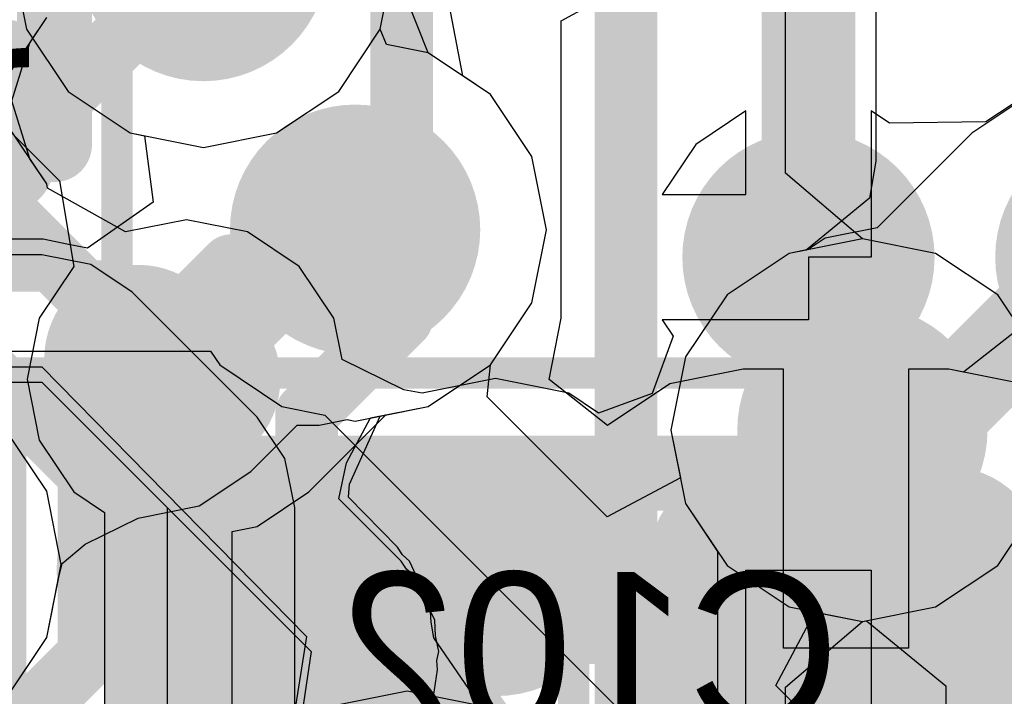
# Model space of a CAD drawing. Header units: millimetres. Extents: x -2 to 68, y -2 to 27.4.
# Tile 400 of 594: x 38.4 to 39.9, y 17.3 to 18.4. Entities that reach past the tile are written whole.
import ezdxf

# ---------------------------------------------------------------- set-up
doc = ezdxf.new("R2010")
doc.units = ezdxf.units.MM
for name, color, linetype in [('BottomLayer', 5, 'Continuous'), ('BottomPaste', 16, 'Continuous'), ('BottomSolder', 6, 'Continuous'), ('DrillGuide', 244, 'Continuous'), ('Mechanical10', 56, 'Continuous'), ('Mechanical17', 56, 'Continuous'), ('Mechanical6', 56, 'Continuous'), ('MidLayer1', 16, 'Continuous'), ('MidLayer2', 76, 'Continuous'), ('MidLayer3', 90, 'Continuous'), ('MidLayer4', 156, 'Continuous'), ('MidLayer5', 130, 'Continuous'), ('MidLayer6', 216, 'Continuous'), ('MidLayer7', 6, 'Continuous'), ('MidLayer8', 54, 'Continuous'), ('MultiLayer', 9, 'Continuous'), ('TopLayer', 1, 'Continuous'), ('TopPaste', 8, 'Continuous'), ('TopSolder', 216, 'Continuous'), ('ViaHoleLayer', 16, 'Continuous')]:
    doc.layers.add(name, color=color, linetype=linetype)

# ---------------------------------------------------------------- blocks, each defined once
blk = doc.blocks.new('BGA486C50P27X27_1400X1400X125_227')
at = {"layer": 'TopLayer', "const_width": 0.1}
for points in [[(1.95, -2.5, 1), (2.05, -2.5, 1)], [(1.95, -3, 1), (2.05, -3, 1)], [(1.95, -3.5, 1), (2.05, -3.5, 1)], [(2.45, -3.5, 1), (2.55, -3.5, 1)]]:
    blk.add_lwpolyline(points, format="xyb", close=True, dxfattribs=at)
at = {"layer": 'TopPaste', "const_width": 0.1}
for points in [[(1.95, -2.5, 1), (2.05, -2.5, 1)], [(1.95, -3, 1), (2.05, -3, 1)], [(1.95, -3.5, 1), (2.05, -3.5, 1)], [(2.45, -3.5, 1), (2.55, -3.5, 1)]]:
    blk.add_lwpolyline(points, format="xyb", close=True, dxfattribs=at)
at = {"layer": 'TopSolder', "const_width": 0.2016}
for points in [[(1.8992, -2.5, 1), (2.1008, -2.5, 1)], [(1.8992, -3, 1), (2.1008, -3, 1)], [(1.8992, -3.5, 1), (2.1008, -3.5, 1)], [(2.3992, -3.5, 1), (2.6008, -3.5, 1)], [(1.8992, -4, 1), (2.1008, -4, 1)], [(2.3992, -4, 1), (2.6008, -4, 1)]]:
    blk.add_lwpolyline(points, format="xyb", close=True, dxfattribs=at)
blk = doc.blocks.new('CAP_0402_B_352')
at = {"layer": 'BottomLayer', "const_width": 0.1508}
for points in [[(-0.6746, 0.1392, 1), (-0.5238, 0.1392, 1)], [(-0.3462, 0.1392, 1), (-0.1954, 0.1392, 1)], [(0.1954, 0.1392, 1), (0.3462, 0.1392, 1)], [(0.5238, 0.1392, 1), (0.6746, 0.1392, 1)], [(-0.6746, -0.1392, 1), (-0.5238, -0.1392, 1)], [(-0.3462, -0.1392, 1), (-0.1954, -0.1392, 1)], [(0.1954, -0.1392, 1), (0.3462, -0.1392, 1)], [(0.5238, -0.1392, 1), (0.6746, -0.1392, 1)]]:
    blk.add_lwpolyline(points, format="xyb", close=True, dxfattribs=at)
at = {"layer": 'BottomLayer'}
for points in [[(-0.2708, 0.29), (-0.5992, 0.29), (-0.2708, -0.29), (-0.5992, -0.29)], [(0.2708, -0.29), (0.5992, -0.29), (0.2708, 0.29), (0.5992, 0.29)], [(-0.12, 0.1392), (-0.75, 0.1392), (-0.12, -0.1392), (-0.75, -0.1392)], [(0.12, -0.1392), (0.75, -0.1392), (0.12, 0.1392), (0.75, 0.1392)]]:
    blk.add_solid(points, dxfattribs=at)
at = {"layer": 'BottomPaste', "const_width": 0.1508}
for points in [[(-0.6746, 0.1392, 1), (-0.5238, 0.1392, 1)], [(-0.3462, 0.1392, 1), (-0.1954, 0.1392, 1)], [(0.1954, 0.1392, 1), (0.3462, 0.1392, 1)], [(0.5238, 0.1392, 1), (0.6746, 0.1392, 1)], [(-0.6746, -0.1392, 1), (-0.5238, -0.1392, 1)], [(-0.3462, -0.1392, 1), (-0.1954, -0.1392, 1)], [(0.1954, -0.1392, 1), (0.3462, -0.1392, 1)], [(0.5238, -0.1392, 1), (0.6746, -0.1392, 1)]]:
    blk.add_lwpolyline(points, format="xyb", close=True, dxfattribs=at)
at = {"layer": 'BottomPaste'}
for points in [[(-0.2708, 0.29), (-0.5992, 0.29), (-0.2708, -0.29), (-0.5992, -0.29)], [(0.2708, -0.29), (0.5992, -0.29), (0.2708, 0.29), (0.5992, 0.29)], [(-0.12, 0.1392), (-0.75, 0.1392), (-0.12, -0.1392), (-0.75, -0.1392)], [(0.12, -0.1392), (0.75, -0.1392), (0.12, 0.1392), (0.75, 0.1392)]]:
    blk.add_solid(points, dxfattribs=at)
at = {"layer": 'BottomSolder', "const_width": 0.1508}
for points in [[(-0.6746, 0.1392, 1), (-0.5238, 0.1392, 1)], [(-0.3462, 0.1392, 1), (-0.1954, 0.1392, 1)], [(0.1954, 0.1392, 1), (0.3462, 0.1392, 1)], [(0.5238, 0.1392, 1), (0.6746, 0.1392, 1)], [(-0.6746, -0.1392, 1), (-0.5238, -0.1392, 1)], [(-0.3462, -0.1392, 1), (-0.1954, -0.1392, 1)], [(0.1954, -0.1392, 1), (0.3462, -0.1392, 1)], [(0.5238, -0.1392, 1), (0.6746, -0.1392, 1)]]:
    blk.add_lwpolyline(points, format="xyb", close=True, dxfattribs=at)
at = {"layer": 'BottomSolder'}
for points in [[(-0.2708, 0.29), (-0.5992, 0.29), (-0.2708, -0.29), (-0.5992, -0.29)], [(0.2708, -0.29), (0.5992, -0.29), (0.2708, 0.29), (0.5992, 0.29)], [(-0.12, 0.1392), (-0.75, 0.1392), (-0.12, -0.1392), (-0.75, -0.1392)], [(0.12, -0.1392), (0.75, -0.1392), (0.12, 0.1392), (0.75, 0.1392)]]:
    blk.add_solid(points, dxfattribs=at)
at = {"layer": 'Mechanical10', "const_width": 0.12}
for points in [[(-0.53, 0.28), (-0.53, -0.28)], [(0.53, 0.28), (0.53, -0.28)], [(0.53, -0.28), (-0.53, -0.28)]]:
    blk.add_lwpolyline(points, dxfattribs=at)
at = {"layer": 'Mechanical10', "const_width": 0.06}
for points in [[(-0.56, -0.28, 1), (-0.5, -0.28, 1)], [(-0.56, -0.28, 1), (-0.5, -0.28, 1)], [(0.5, -0.28, 1), (0.56, -0.28, 1)], [(0.5, -0.28, 1), (0.56, -0.28, 1)]]:
    blk.add_lwpolyline(points, format="xyb", close=True, dxfattribs=at)
at = {"layer": 'Mechanical6', "const_width": 0.05}
for points in [[(0.9, 0.44), (0.9, -0.44)], [(0, 0.22), (0, -0.22)], [(0.22, 0), (-0.22, 0)], [(0.9, -0.44), (-0.9, -0.44)]]:
    blk.add_lwpolyline(points, dxfattribs=at)
at = {"layer": 'Mechanical6'}
for points, const_width in [([(0.165, 0, 1), (-0.165, 0, 1)], 0.05), ([(-0.2325, 0, 1), (-0.2075, 0, 1)], 0.025), ([(-0.1775, 0, 1), (-0.1525, 0, 1)], 0.025), ([(0.1525, 0, 1), (0.1775, 0, 1)], 0.025), ([(0.2075, 0, 1), (0.2325, 0, 1)], 0.025), ([(-0.0125, -0.22, 1), (0.0125, -0.22, 1)], 0.025), ([(0.8875, -0.44, 1), (0.9125, -0.44, 1)], 0.025), ([(0.8875, -0.44, 1), (0.9125, -0.44, 1)], 0.025)]:
    blk.add_lwpolyline(points, format="xyb", close=True, dxfattribs=dict(at, const_width=const_width))
blk = doc.blocks.new('CAP_0201_B_378')
at = {"layer": 'BottomLayer', "const_width": 0.0806}
for points in [[(-0.3897, 0.0894, 1), (-0.3091, 0.0894, 1)], [(-0.2409, 0.0894, 1), (-0.1603, 0.0894, 1)], [(0.1603, 0.0894, 1), (0.2409, 0.0894, 1)], [(0.3091, 0.0894, 1), (0.3897, 0.0894, 1)], [(-0.3897, -0.0894, 1), (-0.3091, -0.0894, 1)], [(-0.2409, -0.0894, 1), (-0.1603, -0.0894, 1)], [(0.1603, -0.0894, 1), (0.2409, -0.0894, 1)], [(0.3091, -0.0894, 1), (0.3897, -0.0894, 1)]]:
    blk.add_lwpolyline(points, format="xyb", close=True, dxfattribs=at)
at = {"layer": 'BottomLayer'}
for points in [[(-0.2006, 0.17), (-0.3494, 0.17), (-0.2006, -0.17), (-0.3494, -0.17)], [(0.2006, -0.17), (0.3494, -0.17), (0.2006, 0.17), (0.3494, 0.17)], [(-0.12, 0.0894), (-0.43, 0.0894), (-0.12, -0.0894), (-0.43, -0.0894)], [(0.12, -0.0894), (0.43, -0.0894), (0.12, 0.0894), (0.43, 0.0894)]]:
    blk.add_solid(points, dxfattribs=at)
at = {"layer": 'BottomPaste', "const_width": 0.0806}
for points in [[(-0.3897, 0.0894, 1), (-0.3091, 0.0894, 1)], [(-0.2409, 0.0894, 1), (-0.1603, 0.0894, 1)], [(0.1603, 0.0894, 1), (0.2409, 0.0894, 1)], [(0.3091, 0.0894, 1), (0.3897, 0.0894, 1)], [(-0.3897, -0.0894, 1), (-0.3091, -0.0894, 1)], [(-0.2409, -0.0894, 1), (-0.1603, -0.0894, 1)], [(0.1603, -0.0894, 1), (0.2409, -0.0894, 1)], [(0.3091, -0.0894, 1), (0.3897, -0.0894, 1)]]:
    blk.add_lwpolyline(points, format="xyb", close=True, dxfattribs=at)
at = {"layer": 'BottomPaste'}
for points in [[(-0.2006, 0.17), (-0.3494, 0.17), (-0.2006, -0.17), (-0.3494, -0.17)], [(0.2006, -0.17), (0.3494, -0.17), (0.2006, 0.17), (0.3494, 0.17)], [(-0.12, 0.0894), (-0.43, 0.0894), (-0.12, -0.0894), (-0.43, -0.0894)], [(0.12, -0.0894), (0.43, -0.0894), (0.12, 0.0894), (0.43, 0.0894)]]:
    blk.add_solid(points, dxfattribs=at)
at = {"layer": 'BottomSolder', "const_width": 0.0806}
for points in [[(-0.3897, 0.0894, 1), (-0.3091, 0.0894, 1)], [(-0.2409, 0.0894, 1), (-0.1603, 0.0894, 1)], [(0.1603, 0.0894, 1), (0.2409, 0.0894, 1)], [(0.3091, 0.0894, 1), (0.3897, 0.0894, 1)], [(-0.3897, -0.0894, 1), (-0.3091, -0.0894, 1)], [(-0.2409, -0.0894, 1), (-0.1603, -0.0894, 1)], [(0.1603, -0.0894, 1), (0.2409, -0.0894, 1)], [(0.3091, -0.0894, 1), (0.3897, -0.0894, 1)]]:
    blk.add_lwpolyline(points, format="xyb", close=True, dxfattribs=at)
at = {"layer": 'BottomSolder'}
for points in [[(-0.2006, 0.17), (-0.3494, 0.17), (-0.2006, -0.17), (-0.3494, -0.17)], [(0.2006, -0.17), (0.3494, -0.17), (0.2006, 0.17), (0.3494, 0.17)], [(-0.12, 0.0894), (-0.43, 0.0894), (-0.12, -0.0894), (-0.43, -0.0894)], [(0.12, -0.0894), (0.43, -0.0894), (0.12, 0.0894), (0.43, 0.0894)]]:
    blk.add_solid(points, dxfattribs=at)
at = {"layer": 'Mechanical10', "const_width": 0.12}
for points in [[(0.32, 0.17), (-0.32, 0.17)], [(-0.32, -0.17), (-0.32, 0.17)], [(0.32, -0.17), (0.32, 0.17)], [(0.32, -0.17), (-0.32, -0.17)]]:
    blk.add_lwpolyline(points, dxfattribs=at)
at = {"layer": 'Mechanical10', "const_width": 0.06}
for points in [[(-0.35, 0.17, 1), (-0.29, 0.17, 1)], [(-0.35, 0.17, 1), (-0.29, 0.17, 1)], [(0.29, 0.17, 1), (0.35, 0.17, 1)], [(0.29, 0.17, 1), (0.35, 0.17, 1)], [(-0.35, -0.17, 1), (-0.29, -0.17, 1)], [(-0.35, -0.17, 1), (-0.29, -0.17, 1)], [(0.29, -0.17, 1), (0.35, -0.17, 1)], [(0.29, -0.17, 1), (0.35, -0.17, 1)]]:
    blk.add_lwpolyline(points, format="xyb", close=True, dxfattribs=at)
at = {"layer": 'Mechanical6', "const_width": 0.05}
for points in [[(0.53, 0.27), (-0.53, 0.27)], [(-0.53, -0.27), (-0.53, 0.27)], [(0.53, -0.27), (0.53, 0.27)], [(0, -0.135), (0, 0.135)], [(0.135, 0), (-0.135, 0)], [(0.53, -0.27), (-0.53, -0.27)]]:
    blk.add_lwpolyline(points, dxfattribs=at)
at = {"layer": 'Mechanical6'}
for points, const_width in [([(-0.5425, 0.27, 1), (-0.5175, 0.27, 1)], 0.025), ([(-0.5425, 0.27, 1), (-0.5175, 0.27, 1)], 0.025), ([(0.5175, 0.27, 1), (0.5425, 0.27, 1)], 0.025), ([(0.5175, 0.27, 1), (0.5425, 0.27, 1)], 0.025), ([(-0.0125, 0.135, 1), (0.0125, 0.135, 1)], 0.025), ([(0.1013, 0, 1), (-0.1013, 0, 1)], 0.05), ([(-0.1475, 0, 1), (-0.1225, 0, 1)], 0.025), ([(-0.1138, 0, 1), (-0.0888, 0, 1)], 0.025), ([(0.0888, 0, 1), (0.1138, 0, 1)], 0.025), ([(0.1225, 0, 1), (0.1475, 0, 1)], 0.025), ([(-0.0125, -0.135, 1), (0.0125, -0.135, 1)], 0.025), ([(-0.5425, -0.27, 1), (-0.5175, -0.27, 1)], 0.025), ([(-0.5425, -0.27, 1), (-0.5175, -0.27, 1)], 0.025), ([(0.5175, -0.27, 1), (0.5425, -0.27, 1)], 0.025), ([(0.5175, -0.27, 1), (0.5425, -0.27, 1)], 0.025)]:
    blk.add_lwpolyline(points, format="xyb", close=True, dxfattribs=dict(at, const_width=const_width))

msp = doc.modelspace()

# ---------------------------------------------------------------- linework, layer by layer
at = {"layer": 'BottomLayer'}
for p, q in [((39.2299, 18.378), (39.3518, 18.4446)), ((39.2299, 18.378), (39.3518, 18.4446)), ((39.2299, 17.9023), (39.2299, 18.378)), ((39.2299, 17.9023), (39.2299, 18.378)), ((40, 17.9163), (39.873, 17.8162)), ((39.2105, 17.8047), (39.2299, 17.9023)), ((39.2105, 17.8047), (39.2299, 17.9023)), ((39.5208, 17.8209), (39.4034, 17.7975)), ((39.5208, 17.8209), (39.4034, 17.7975)), ((39.585, 17.8209), (39.5208, 17.8209)), ((39.585, 17.8209), (39.5208, 17.8209)), ((39.585, 17.375), (39.585, 17.8209)), ((39.585, 17.375), (39.585, 17.8209)), ((39.8492, 17.8209), (39.785, 17.8209)), ((39.785, 17.8209), (39.785, 17.375)), ((39.8492, 17.8209), (39.785, 17.8209)), ((39.785, 17.8209), (39.785, 17.375)), ((39.9666, 17.7975), (39.8492, 17.8209)), ((39.873, 17.8162), (39.8492, 17.8209)), ((39.3039, 17.7311), (39.2105, 17.8047)), ((39.3039, 17.7311), (39.2105, 17.8047)), ((39.4034, 17.7975), (39.3039, 17.7311)), ((39.4034, 17.7975), (39.3039, 17.7311)), ((39.785, 17.375), (39.585, 17.375)), ((39.785, 17.375), (39.585, 17.375))]:
    msp.add_line(p, q, dxfattribs=at)
for points, const_width in [([(38.975, 17.9023), (38.975, 18.75)], 0.1), ([(38.823, 17.7503), (38.975, 17.9023)], 0.1), ([(38.5537, 17.6658), (38.5537, 17.8378)], 0.1), ([(38.823, 17.383), (38.823, 17.7503)], 0.1), ([(38.5537, 17.6658), (38.815, 17.4045)], 0.1), ([(38.815, 17.375), (38.815, 17.4045)], 0.1), ([(39.6349, 17.3249), (39.685, 17.375)], 0.15), ([(38.815, 17.375), (38.823, 17.383)], 0.1), ([(38.815, 17.375), (38.8285, 17.3615)], 0.1), ([(38.8285, 16.9936), (38.8285, 17.3615)], 0.1), ([(39.6349, 16.9479), (39.6349, 17.3249)], 0.15)]:
    msp.add_lwpolyline(points, dxfattribs=dict(at, const_width=const_width))
for points, const_width in [([(38.1837, 18.223, 1), (38.3337, 18.223, 1)], 0.15), ([(38.4787, 17.8378, 1), (38.6287, 17.8378, 1)], 0.15), ([(38.95, 17.9023, 1), (39, 17.9023, 1)], 0.05), ([(38.95, 17.9023, 1), (39, 17.9023, 1)], 0.05), ([(38.5287, 17.8378, 1), (38.5787, 17.8378, 1)], 0.05), ([(38.798, 17.7503, 1), (38.848, 17.7503, 1)], 0.05), ([(38.798, 17.7503, 1), (38.848, 17.7503, 1)], 0.05), ([(38.5287, 17.6658, 1), (38.5787, 17.6658, 1)], 0.05), ([(38.5287, 17.6658, 1), (38.5787, 17.6658, 1)], 0.05), ([(38.79, 17.4045, 1), (38.84, 17.4045, 1)], 0.05), ([(38.79, 17.4045, 1), (38.84, 17.4045, 1)], 0.05), ([(39.6475, 17.375, 1), (39.7225, 17.375, 1)], 0.075), ([(38.79, 17.375, 1), (38.84, 17.375, 1)], 0.05), ([(38.79, 17.375, 1), (38.84, 17.375, 1)], 0.05), ([(38.79, 17.375, 1), (38.84, 17.375, 1)], 0.05), ([(38.798, 17.383, 1), (38.848, 17.383, 1)], 0.05), ([(38.798, 17.383, 1), (38.848, 17.383, 1)], 0.05), ([(38.8035, 17.3615, 1), (38.8535, 17.3615, 1)], 0.05), ([(38.8035, 17.3615, 1), (38.8535, 17.3615, 1)], 0.05), ([(39.5974, 17.3249, 1), (39.6724, 17.3249, 1)], 0.075), ([(39.5974, 17.3249, 1), (39.6724, 17.3249, 1)], 0.075)]:
    msp.add_lwpolyline(points, format="xyb", close=True, dxfattribs=dict(at, const_width=const_width))
at = {"layer": 'DrillGuide'}
for points, const_width in [([(38.8505, 18.044, 1), (38.9505, 18.044, 1)], 0.1), ([(38.5287, 17.8378, 1), (38.5787, 17.8378, 1)], 0.05), ([(38.6061, 17.8051, 1), (38.6561, 17.8051, 1)], 0.05), ([(39.6612, 17.7235, 1), (39.7612, 17.7235, 1)], 0.1)]:
    msp.add_lwpolyline(points, format="xyb", close=True, dxfattribs=dict(at, const_width=const_width))
at = {"layer": 'MidLayer1'}
for p, q in [((39.0724, 18.2899), (39.0439, 18.441)), ((39.1168, 18.2603), (39.0724, 18.2899)), ((39.1831, 18.1611), (39.1168, 18.2603)), ((39.9771, 18.259), (39.8861, 18.1983)), ((38.3, 18.25), (38.428, 18.122)), ((39.8861, 18.1983), (39.7347, 18.0469)), ((39.2064, 18.044), (39.1831, 18.1611)), ((38.428, 18.122), (38.4508, 17.9854)), ((39.1831, 17.927), (39.2064, 18.044)), ((39.7347, 18.0469), (39.6517, 18.0303)), ((39.6517, 18.0303), (39.6244, 18.0121)), ((39.5941, 18.0061), (39.4949, 17.9397)), ((39.6244, 18.0121), (39.5941, 18.0061)), ((38.4508, 17.9854), (38.3956, 17.9027)), ((39.4949, 17.9397), (39.4286, 17.8405)), ((39.1168, 17.8277), (39.1831, 17.927)), ((38.3956, 17.9027), (38.3762, 17.8051)), ((39.4286, 17.8405), (39.4053, 17.7235)), ((39.0175, 17.7614), (39.1168, 17.8277)), ((38.3762, 17.8051), (38.3956, 17.7076)), ((38.9496, 17.7479), (39.0175, 17.7614)), ((38.8266, 17.6249), (38.9496, 17.7479)), ((39.4053, 17.7235), (39.4286, 17.6064)), ((38.3956, 17.7076), (38.4508, 17.6249)), ((38.4508, 17.6249), (38.5, 17.592)), ((38.7439, 17.5696), (38.8266, 17.6249)), ((39.4286, 17.6064), (39.4949, 17.5072)), ((38.5, 17.592), (38.5, 17.2473)), ((38.7039, 17.5617), (38.7439, 17.5696)), ((38.7039, 17.2805), (38.7039, 17.5617)), ((39.4949, 17.5072), (39.5941, 17.4409)), ((39.5941, 17.4409), (39.7112, 17.4176)), ((39.7112, 17.4176), (39.7176, 17.4189)), ((39.7176, 17.4189), (39.8446, 17.3146)), ((39.8446, 17.3146), (39.8446, 17.1294)), ((38.9836, 17.3062), (38.8666, 17.2829)), ((39.1007, 17.2829), (38.9836, 17.3062))]:
    msp.add_line(p, q, dxfattribs=at)
for points, const_width in [([(38.5581, 18.4813, 1), (38.7581, 18.4813, 1)], 0.2), ([(38.8005, 18.044, 1), (39.0005, 18.044, 1)], 0.2), ([(38.8602, 18.044, 1), (38.9102, 18.044, 1)], 0.05), ([(38.8602, 18.044, 1), (38.9102, 18.044, 1)], 0.05), ([(38.8755, 18.044, 1), (38.9255, 18.044, 1)], 0.05), ([(38.5561, 17.8051, 1), (38.7061, 17.8051, 1)], 0.15), ([(39.6112, 17.7235, 1), (39.8112, 17.7235, 1)], 0.2), ([(38.6061, 17.8051, 1), (38.6561, 17.8051, 1)], 0.05), ([(38.6213, 17.8051, 1), (38.6713, 17.8051, 1)], 0.05), ([(38.6213, 17.8051, 1), (38.6713, 17.8051, 1)], 0.05), ([(39.7215, 17.7713, 1), (39.7965, 17.7713, 1)], 0.075), ([(39.7215, 17.7713, 1), (39.7965, 17.7713, 1)], 0.075), ([(39.8182, 17.7713, 1), (39.8932, 17.7713, 1)], 0.075), ([(39.8182, 17.7713, 1), (39.8932, 17.7713, 1)], 0.075), ([(39.6737, 17.7235, 1), (39.7487, 17.7235, 1)], 0.075)]:
    msp.add_lwpolyline(points, format="xyb", close=True, dxfattribs=dict(at, const_width=const_width))
for points, const_width in [([(38.6463, 17.8051), (38.8852, 18.044)], 0.1), ([(38.8852, 18.044), (38.9005, 18.044)], 0.1), ([(39.8557, 17.7713), (40.0844, 18)], 0.15), ([(38.6311, 17.8051), (38.6463, 17.8051)], 0.1), ([(39.7112, 17.7235), (39.759, 17.7713)], 0.15), ([(39.759, 17.7713), (39.8557, 17.7713)], 0.15)]:
    msp.add_lwpolyline(points, dxfattribs=dict(at, const_width=const_width))
at = {"layer": 'MidLayer2'}
for p, q in [((39.7327, 19.219), (39.7327, 18.1533)), ((38.3522, 18.4813), (38.3755, 18.3643)), ((38.9406, 18.3643), (38.9639, 18.4813)), ((38.3755, 18.3643), (38.4418, 18.265)), ((38.9507, 18.3399), (38.9406, 18.3643)), ((39.0175, 18.3266), (38.9507, 18.3399)), ((39.1168, 18.2603), (39.0175, 18.3266)), ((38.4418, 18.265), (38.541, 18.1987)), ((39.1831, 18.1611), (39.1168, 18.2603)), ((38.541, 18.1987), (38.5638, 18.1942)), ((38.5638, 18.1942), (38.5776, 18.088)), ((39.2064, 18.044), (39.1831, 18.1611)), ((39.7327, 18.1533), (39.7225, 18.0943)), ((38.5776, 18.088), (38.4726, 18.0145)), ((39.7225, 18.0943), (39.6214, 18.0115)), ((39.1831, 17.927), (39.2064, 18.044)), ((38.4, 18.0289), (37.55, 18.0289)), ((38.401, 18.0287), (38.4, 18.0289)), ((38.4021, 18.0289), (38.401, 18.0287)), ((38.44, 18.021), (38.4021, 18.0289)), ((38.4726, 18.0145), (38.44, 18.021)), ((39.5941, 18.0061), (39.4949, 17.9397)), ((39.6214, 18.0115), (39.5941, 18.0061)), ((39.4949, 17.9397), (39.4286, 17.8405)), ((39.1168, 17.8277), (39.1831, 17.927)), ((39.4286, 17.8405), (39.4053, 17.7235)), ((37.55, 17.825), (38.4, 17.825)), ((38.4, 17.825), (38.8226, 17.3938)), ((39.0175, 17.7614), (39.1168, 17.8277)), ((38.9406, 17.7461), (39.0175, 17.7614)), ((38.8917, 17.637), (38.9406, 17.7461)), ((39.4053, 17.7235), (39.4286, 17.6064)), ((38.8899, 17.6164), (38.8917, 17.637)), ((38.9682, 17.5365), (38.8899, 17.6164)), ((39.4286, 17.6064), (39.4797, 17.5298)), ((38.9763, 17.5241), (38.9682, 17.5365)), ((39.4797, 17.5298), (39.4797, 17.0958)), ((38.9872, 17.5141), (38.9763, 17.5241)), ((38.9979, 17.4911), (38.9872, 17.5141)), ((39.0118, 17.4699), (38.9979, 17.4911)), ((39.0145, 17.4554), (39.0118, 17.4699)), ((39.0207, 17.4419), (39.0145, 17.4554)), ((39.0218, 17.4166), (39.0207, 17.4419)), ((39.0265, 17.3917), (39.0218, 17.4166)), ((38.8226, 17.3938), (38.7982, 17.2372)), ((39.1007, 17.2829), (39.0265, 17.3917))]:
    msp.add_line(p, q, dxfattribs=at)
for points, const_width in [([(38.5581, 18.4813, 1), (38.7581, 18.4813, 1)], 0.2), ([(38.8005, 18.044, 1), (39.0005, 18.044, 1)], 0.2), ([(39.6112, 17.7235, 1), (39.8112, 17.7235, 1)], 0.2), ([(39.6762, 17.7235, 1), (39.7462, 17.7235, 1)], 0.07), ([(39.72, 17.6796, 1), (39.79, 17.6796, 1)], 0.07), ([(39.72, 17.6796, 1), (39.79, 17.6796, 1)], 0.07)]:
    msp.add_lwpolyline(points, format="xyb", close=True, dxfattribs=dict(at, const_width=const_width))
at = {"layer": 'MidLayer2', "const_width": 0.14}
for points in [[(39.7112, 17.7235), (39.755, 17.6796)], [(39.755, 16.3596), (39.755, 17.6796)]]:
    msp.add_lwpolyline(points, dxfattribs=at)
at = {"layer": 'MidLayer3'}
for p, q in [((38.9406, 18.3643), (38.9639, 18.4813)), ((38.9507, 18.3399), (38.9406, 18.3643)), ((39.0175, 18.3266), (38.9507, 18.3399)), ((39.1168, 18.2603), (39.0175, 18.3266)), ((39.1831, 18.1611), (39.1168, 18.2603)), ((39.2064, 18.044), (39.1831, 18.1611)), ((39.1831, 17.927), (39.2064, 18.044)), ((39.7112, 18.0293), (39.5941, 18.0061)), ((39.8282, 18.0061), (39.7112, 18.0293)), ((39.5941, 18.0061), (39.4949, 17.9397)), ((39.9274, 17.9397), (39.8282, 18.0061)), ((39.4949, 17.9397), (39.4286, 17.8405)), ((39.9938, 17.8405), (39.9274, 17.9397)), ((39.1168, 17.8277), (39.1831, 17.927)), ((38.15, 17.85), (38.6693, 17.85)), ((38.6693, 17.85), (38.6842, 17.8277)), ((39.4286, 17.8405), (39.4053, 17.7235)), ((38.6842, 17.8277), (38.7834, 17.7614)), ((39.1117, 17.7766), (39.1168, 17.8277)), ((39.3033, 17.5851), (39.1117, 17.7766)), ((38.7834, 17.7614), (38.8523, 17.7477)), ((38.8523, 17.7477), (39.6, 17)), ((39.4053, 17.7235), (39.4204, 17.6476)), ((39.4204, 17.6476), (39.3033, 17.5851)), ((39.9274, 17.5072), (39.9938, 17.6064)), ((39.8282, 17.4409), (39.9274, 17.5072)), ((39.7112, 17.4176), (39.8282, 17.4409)), ((39.5728, 17.3156), (39.6353, 17.4327)), ((39.6353, 17.4327), (39.7112, 17.4176)), ((39.7257, 17.1626), (39.5728, 17.3156)), ((38.9836, 17.3062), (38.8666, 17.2829)), ((39.1007, 17.2829), (38.9836, 17.3062))]:
    msp.add_line(p, q, dxfattribs=at)
at = {"layer": 'MidLayer3', "const_width": 0.2}
for points in [[(38.5581, 18.4813, 1), (38.7581, 18.4813, 1)], [(38.8005, 18.044, 1), (39.0005, 18.044, 1)], [(39.6112, 17.7235, 1), (39.8112, 17.7235, 1)]]:
    msp.add_lwpolyline(points, format="xyb", close=True, dxfattribs=at)
at = {"layer": 'MidLayer4'}
for p, q in [((39.0175, 18.3266), (38.9611, 18.4673)), ((39.1168, 18.2603), (39.0175, 18.3266)), ((39.1831, 18.1611), (39.1168, 18.2603)), ((39.2064, 18.044), (39.1831, 18.1611)), ((39.1831, 17.927), (39.2064, 18.044)), ((39.7112, 18.0293), (39.5941, 18.0061)), ((39.8282, 18.0061), (39.7112, 18.0293)), ((39.5941, 18.0061), (39.4949, 17.9397)), ((39.9274, 17.9397), (39.8282, 18.0061)), ((39.4949, 17.9397), (39.4286, 17.8405)), ((39.9938, 17.8405), (39.9274, 17.9397)), ((39.1168, 17.8277), (39.1831, 17.927)), ((39.4286, 17.8405), (39.4053, 17.7235)), ((39.0175, 17.7614), (39.1168, 17.8277)), ((38.9005, 17.7381), (39.0175, 17.7614)), ((38.8431, 17.7317), (38.8879, 17.7406)), ((38.8879, 17.7406), (38.9005, 17.7381)), ((38.734, 17.6576), (38.8081, 17.7317)), ((38.8081, 17.7317), (38.8431, 17.7317)), ((39.4053, 17.7235), (39.4286, 17.6064)), ((38.6513, 17.6024), (38.734, 17.6576)), ((38.5537, 17.583), (38.6513, 17.6024)), ((39.4286, 17.6064), (39.4949, 17.5072)), ((39.9274, 17.5072), (39.9938, 17.6064)), ((38.4691, 17.5415), (38.5536, 17.5829)), ((38.5536, 17.5829), (38.5537, 17.583)), ((38.4324, 17.5103), (38.4691, 17.5415)), ((38.4268, 17.4886), (38.4324, 17.5103)), ((39.4949, 17.5072), (39.5941, 17.4409)), ((39.8282, 17.4409), (39.9274, 17.5072)), ((38.4076, 17.3919), (38.4268, 17.4886)), ((39.5941, 17.4409), (39.7112, 17.4176)), ((39.7112, 17.4176), (39.8282, 17.4409)), ((38.3413, 17.2927), (38.4076, 17.3919)), ((38.9836, 17.3062), (38.8666, 17.2829)), ((39.1007, 17.2829), (38.9836, 17.3062))]:
    msp.add_line(p, q, dxfattribs=at)
for points, const_width in [([(38.5581, 18.4813, 1), (38.7581, 18.4813, 1)], 0.2), ([(38.1837, 18.223, 1), (38.3337, 18.223, 1)], 0.15), ([(38.8005, 18.044, 1), (39.0005, 18.044, 1)], 0.2), ([(38.8755, 18.044, 1), (38.9255, 18.044, 1)], 0.05), ([(38.6775, 17.9866, 1), (38.7275, 17.9866, 1)], 0.05), ([(38.6775, 17.9866, 1), (38.7275, 17.9866, 1)], 0.05), ([(38.8181, 17.9866, 1), (38.8681, 17.9866, 1)], 0.05), ([(38.8181, 17.9866, 1), (38.8681, 17.9866, 1)], 0.05), ([(38.4787, 17.8378, 1), (38.6287, 17.8378, 1)], 0.15), ([(39.6112, 17.7235, 1), (39.8112, 17.7235, 1)], 0.2), ([(38.5287, 17.8378, 1), (38.5787, 17.8378, 1)], 0.05)]:
    msp.add_lwpolyline(points, format="xyb", close=True, dxfattribs=dict(at, const_width=const_width))
at = {"layer": 'MidLayer4', "const_width": 0.1}
for points in [[(38.8431, 17.9866), (38.9005, 18.044)], [(38.5537, 17.8378), (38.7025, 17.9866)], [(38.7025, 17.9866), (38.8431, 17.9866)]]:
    msp.add_lwpolyline(points, dxfattribs=at)
at = {"layer": 'MidLayer5'}
for p, q in [((39.5885, 18.1344), (39.5885, 18.8165)), ((39.7112, 18.0293), (39.5885, 18.1344)), ((39.8282, 18.0061), (39.7112, 18.0293)), ((39.9274, 17.9397), (39.8282, 18.0061)), ((39.9938, 17.8405), (39.9274, 17.9397)), ((39.9274, 17.5072), (39.9938, 17.6064)), ((39.8282, 17.4409), (39.9274, 17.5072)), ((39.7112, 17.4176), (39.8282, 17.4409)), ((39.5885, 17.3125), (39.7112, 17.4176)), ((39.5885, 16.7336), (39.5885, 17.3125))]:
    msp.add_line(p, q, dxfattribs=at)
at = {"layer": 'MidLayer5', "const_width": 0.1}
for points in [[(39.3336, 16.7336), (39.3336, 18.8165)], [(38.3081, 18.1038), (38.675, 17.7368)], [(38.1081, 18.0209), (38.475, 17.654)], [(38.675, 17.2812), (38.675, 17.7368)], [(38.475, 17.364), (38.475, 17.654)], [(38.27, 17.159), (38.475, 17.364)], [(38.3528, 16.959), (38.675, 17.2812)]]:
    msp.add_lwpolyline(points, dxfattribs=at)
at = {"layer": 'MidLayer5'}
for points, const_width in [([(38.5581, 18.4813, 1), (38.7581, 18.4813, 1)], 0.2), ([(38.8005, 18.044, 1), (39.0005, 18.044, 1)], 0.2), ([(39.6112, 17.7235, 1), (39.8112, 17.7235, 1)], 0.2), ([(38.65, 17.7368, 1), (38.7, 17.7368, 1)], 0.05), ([(38.65, 17.7368, 1), (38.7, 17.7368, 1)], 0.05), ([(38.45, 17.654, 1), (38.5, 17.654, 1)], 0.05), ([(38.45, 17.654, 1), (38.5, 17.654, 1)], 0.05), ([(38.45, 17.364, 1), (38.5, 17.364, 1)], 0.05), ([(38.45, 17.364, 1), (38.5, 17.364, 1)], 0.05), ([(38.65, 17.2812, 1), (38.7, 17.2812, 1)], 0.05), ([(38.65, 17.2812, 1), (38.7, 17.2812, 1)], 0.05)]:
    msp.add_lwpolyline(points, format="xyb", close=True, dxfattribs=dict(at, const_width=const_width))
at = {"layer": 'MidLayer6'}
for p, q in [((39.0175, 18.3266), (38.9611, 18.4673)), ((39.1168, 18.2603), (39.0175, 18.3266)), ((39.1831, 18.1611), (39.1168, 18.2603)), ((39.2064, 18.044), (39.1831, 18.1611)), ((39.1831, 17.927), (39.2064, 18.044)), ((39.7112, 18.0293), (39.5941, 18.0061)), ((39.8282, 18.0061), (39.7112, 18.0293)), ((39.5941, 18.0061), (39.4949, 17.9397)), ((39.9274, 17.9397), (39.8282, 18.0061)), ((39.4949, 17.9397), (39.4286, 17.8405)), ((39.9938, 17.8405), (39.9274, 17.9397)), ((39.1168, 17.8277), (39.1831, 17.927)), ((39.4286, 17.8405), (39.4053, 17.7235)), ((39.0175, 17.7614), (39.1168, 17.8277)), ((37.3, 17.8), (38.4, 17.8)), ((38.4, 17.8), (38.8301, 17.3699)), ((38.925, 17.743), (39.0175, 17.7614)), ((38.8866, 17.6715), (38.925, 17.743)), ((39.4053, 17.7235), (39.4286, 17.6064)), ((38.8746, 17.6138), (38.8866, 17.6715)), ((38.9743, 17.5141), (38.8746, 17.6138)), ((39.4286, 17.6064), (39.4949, 17.5072)), ((39.9274, 17.5072), (39.9938, 17.6064)), ((38.9826, 17.5016), (38.9743, 17.5141)), ((38.9937, 17.4916), (38.9826, 17.5016)), ((39.4949, 17.5072), (39.5941, 17.4409)), ((39.8282, 17.4409), (39.9274, 17.5072)), ((39.0045, 17.4689), (38.9937, 17.4916)), ((39.0185, 17.4479), (39.0045, 17.4689)), ((39.0214, 17.4333), (39.0185, 17.4479)), ((39.5941, 17.4409), (39.7112, 17.4176)), ((39.7112, 17.4176), (39.8282, 17.4409)), ((39.0279, 17.4198), (39.0214, 17.4333)), ((39.0291, 17.3946), (39.0279, 17.4198)), ((39.0341, 17.3699), (39.0291, 17.3946)), ((38.8301, 17.3699), (38.8121, 17.2465)), ((39.0311, 17.3552), (39.0341, 17.3699)), ((39.0319, 17.3403), (39.0311, 17.3552)), ((39.0257, 17.2978), (39.0319, 17.3403))]:
    msp.add_line(p, q, dxfattribs=at)
at = {"layer": 'MidLayer6', "const_width": 0.2}
for points in [[(38.5581, 18.4813, 1), (38.7581, 18.4813, 1)], [(38.8005, 18.044, 1), (39.0005, 18.044, 1)], [(39.6112, 17.7235, 1), (39.8112, 17.7235, 1)]]:
    msp.add_lwpolyline(points, format="xyb", close=True, dxfattribs=at)
at = {"layer": 'MidLayer6', "const_width": 0.1}
msp.add_lwpolyline([(38.2767, 18.1), (38.6581, 18.4813)], dxfattribs=at)
at = {"layer": 'MidLayer7'}
for p, q in [((38.3522, 18.4813), (38.3755, 18.3643)), ((38.9406, 18.3643), (38.9639, 18.4813)), ((38.3755, 18.3643), (38.4418, 18.265)), ((38.8743, 18.265), (38.9406, 18.3643)), ((38.4418, 18.265), (38.541, 18.1987)), ((38.7751, 18.1987), (38.8743, 18.265)), ((38.541, 18.1987), (38.6581, 18.1754)), ((38.6581, 18.1754), (38.7751, 18.1987)), ((39.7112, 18.0293), (39.5941, 18.0061)), ((39.8282, 18.0061), (39.7112, 18.0293)), ((38.4, 18.0039), (38.175, 18.0039)), ((38.478, 17.9884), (38.4, 18.0039)), ((39.5941, 18.0061), (39.4949, 17.9397)), ((39.9274, 17.9397), (39.8282, 18.0061)), ((38.5442, 17.9442), (38.478, 17.9884)), ((38.7442, 17.7442), (38.5442, 17.9442)), ((39.4949, 17.9397), (39.4286, 17.8405)), ((39.9938, 17.8405), (39.9274, 17.9397)), ((39.4286, 17.8405), (39.4053, 17.7235)), ((36.9, 17.8), (38.4, 17.8)), ((38.4, 17.8), (38.6, 17.6)), ((38.7884, 17.678), (38.7442, 17.7442)), ((39.4053, 17.7235), (39.4286, 17.6064)), ((38.8039, 17.6), (38.7884, 17.678)), ((38.6, 17.6), (38.6, 15.4)), ((38.8039, 15.4), (38.8039, 17.6)), ((39.4286, 17.6064), (39.4949, 17.5072)), ((39.9274, 17.5072), (39.9938, 17.6064)), ((39.4949, 17.5072), (39.5941, 17.4409)), ((39.8282, 17.4409), (39.9274, 17.5072)), ((39.5941, 17.4409), (39.7112, 17.4176)), ((39.7112, 17.4176), (39.8282, 17.4409))]:
    msp.add_line(p, q, dxfattribs=at)
at = {"layer": 'MidLayer7', "const_width": 0.2}
for points in [[(38.5581, 18.4813, 1), (38.7581, 18.4813, 1)], [(38.8005, 18.044, 1), (39.0005, 18.044, 1)], [(39.6112, 17.7235, 1), (39.8112, 17.7235, 1)]]:
    msp.add_lwpolyline(points, format="xyb", close=True, dxfattribs=at)
at = {"layer": 'MidLayer8'}
for p, q in [((38.3522, 18.4813), (38.3755, 18.3643)), ((38.9406, 18.3643), (38.9639, 18.4813)), ((38.3755, 18.3643), (38.4418, 18.265)), ((38.8743, 18.265), (38.9406, 18.3643)), ((38.4418, 18.265), (38.541, 18.1987)), ((38.7751, 18.1987), (38.8743, 18.265)), ((38.541, 18.1987), (38.6581, 18.1754)), ((38.6581, 18.1754), (38.7751, 18.1987)), ((39.7112, 18.0293), (39.5941, 18.0061)), ((39.8282, 18.0061), (39.7112, 18.0293)), ((39.5941, 18.0061), (39.4949, 17.9397)), ((39.9274, 17.9397), (39.8282, 18.0061)), ((39.4949, 17.9397), (39.4286, 17.8405)), ((39.9938, 17.8405), (39.9274, 17.9397)), ((39.4286, 17.8405), (39.4053, 17.7235)), ((38.4076, 17.6261), (38.3413, 17.7253)), ((39.4053, 17.7235), (39.4286, 17.6064)), ((38.4309, 17.509), (38.4076, 17.6261)), ((39.4286, 17.6064), (39.4949, 17.5072)), ((39.9274, 17.5072), (39.9938, 17.6064)), ((38.4076, 17.3919), (38.4309, 17.509)), ((39.4949, 17.5072), (39.5941, 17.4409)), ((39.8282, 17.4409), (39.9274, 17.5072)), ((39.5941, 17.4409), (39.7112, 17.4176)), ((39.7112, 17.4176), (39.8282, 17.4409)), ((38.3413, 17.2927), (38.4076, 17.3919))]:
    msp.add_line(p, q, dxfattribs=at)
at = {"layer": 'MidLayer8', "const_width": 0.2}
for points in [[(38.5581, 18.4813, 1), (38.7581, 18.4813, 1)], [(38.8005, 18.044, 1), (39.0005, 18.044, 1)], [(39.6112, 17.7235, 1), (39.8112, 17.7235, 1)]]:
    msp.add_lwpolyline(points, format="xyb", close=True, dxfattribs=at)
at = {"layer": 'MultiLayer'}
for points, const_width in [([(38.5581, 18.4813, 1), (38.7581, 18.4813, 1)], 0.2), ([(38.1837, 18.223, 1), (38.3337, 18.223, 1)], 0.15), ([(38.8005, 18.044, 1), (39.0005, 18.044, 1)], 0.2), ([(38.4787, 17.8378, 1), (38.6287, 17.8378, 1)], 0.15), ([(38.5561, 17.8051, 1), (38.7061, 17.8051, 1)], 0.15), ([(39.6112, 17.7235, 1), (39.8112, 17.7235, 1)], 0.2)]:
    msp.add_lwpolyline(points, format="xyb", close=True, dxfattribs=dict(at, const_width=const_width))
at = {"layer": 'TopLayer'}
for p, q in [((38.3413, 18.2837), (38.4076, 18.3829)), ((38.3807, 18.3427), (38.4076, 18.3829)), ((38.3518, 18.25), (38.3807, 18.3427)), ((40.0079, 18.2826), (39.9087, 18.2163)), ((40.0079, 18.2826), (39.9087, 18.2163)), ((38.3807, 18.1573), (38.3518, 18.25)), ((39.525, 18.2338), (39.4448, 18.1802)), ((39.525, 18.2338), (39.4448, 18.1802)), ((39.525, 18.1), (39.525, 18.2338)), ((39.525, 18.1), (39.525, 18.2338)), ((39.7545, 18.2141), (39.725, 18.2338)), ((39.725, 18.2338), (39.725, 18)), ((39.7545, 18.2141), (39.725, 18.2338)), ((39.725, 18.2338), (39.725, 18)), ((38.4076, 18.1171), (38.3413, 18.2163)), ((39.9087, 18.2163), (39.7545, 18.2141)), ((39.9087, 18.2163), (39.7545, 18.2141)), ((39.4448, 18.1802), (39.3911, 18.1)), ((39.4448, 18.1802), (39.3911, 18.1)), ((38.4076, 18.1171), (38.3807, 18.1573)), ((38.409, 18.1101), (38.4076, 18.1171)), ((38.409, 18.1101), (38.4076, 18.1171)), ((38.5335, 18.0406), (38.409, 18.1101)), ((38.5335, 18.0406), (38.409, 18.1101)), ((39.3911, 18.1), (39.525, 18.1)), ((39.3911, 18.1), (39.525, 18.1)), ((38.6311, 18.06), (38.5335, 18.0406)), ((38.6311, 18.06), (38.5335, 18.0406)), ((38.7286, 18.0406), (38.6311, 18.06)), ((38.7286, 18.0406), (38.6311, 18.06)), ((38.8113, 17.9854), (38.7286, 18.0406)), ((38.8113, 17.9854), (38.7286, 18.0406)), ((39.725, 18), (39.625, 18)), ((39.625, 18), (39.625, 17.9)), ((39.725, 18), (39.625, 18)), ((39.625, 18), (39.625, 17.9)), ((38.8666, 17.9027), (38.8113, 17.9854)), ((38.8666, 17.9027), (38.8113, 17.9854)), ((38.8798, 17.8363), (38.8666, 17.9027)), ((38.8798, 17.8363), (38.8666, 17.9027)), ((39.625, 17.9), (39.3911, 17.9)), ((39.3911, 17.9), (39.4088, 17.8736)), ((39.625, 17.9), (39.3911, 17.9)), ((39.3911, 17.9), (39.4088, 17.8736)), ((39.4088, 17.8736), (39.3754, 17.7823)), ((39.4088, 17.8736), (39.3754, 17.7823)), ((38.9781, 17.7881), (38.8798, 17.8363)), ((38.9781, 17.7881), (38.8798, 17.8363)), ((39.125, 17.8059), (39.0079, 17.7826)), ((39.125, 17.8059), (39.0079, 17.7826)), ((39.2421, 17.7826), (39.125, 17.8059)), ((39.2421, 17.7826), (39.125, 17.8059)), ((39.0079, 17.7826), (38.9781, 17.7881)), ((39.0079, 17.7826), (38.9781, 17.7881)), ((39.2894, 17.7509), (39.2421, 17.7826)), ((39.2894, 17.7509), (39.2421, 17.7826)), ((39.3754, 17.7823), (39.2894, 17.7509)), ((39.3754, 17.7823), (39.2894, 17.7509)), ((39.525, 17.2661), (39.525, 17.5)), ((39.525, 17.5), (39.725, 17.5)), ((39.525, 17.2661), (39.525, 17.5)), ((39.525, 17.5), (39.725, 17.5)), ((39.725, 17.5), (39.725, 17.2661)), ((39.725, 17.5), (39.725, 17.2661))]:
    msp.add_line(p, q, dxfattribs=at)
for points, const_width in [([(39.625, 18), (39.625, 18.5)], 0.15), ([(39.625, 17.5), (39.625, 18)], 0.15), ([(38.628, 17.8021), (38.6311, 17.8051)], 0.1), ([(38.628, 17.503), (38.628, 17.8021)], 0.1), ([(39.1059, 17.5191), (39.125, 17.5)], 0.1), ([(38.625, 17.5), (38.628, 17.503)], 0.1), ([(38.625, 17), (38.625, 17.5)], 0.1), ([(38.625, 17.5), (39.125, 17.5)], 0.1)]:
    msp.add_lwpolyline(points, dxfattribs=dict(at, const_width=const_width))
for points, const_width in [([(39.5875, 18, 1), (39.6625, 18, 1)], 0.075), ([(39.5875, 18, 1), (39.6625, 18, 1)], 0.075), ([(38.5561, 17.8051, 1), (38.7061, 17.8051, 1)], 0.15), ([(38.603, 17.8021, 1), (38.653, 17.8021, 1)], 0.05), ([(38.603, 17.8021, 1), (38.653, 17.8021, 1)], 0.05), ([(38.6061, 17.8051, 1), (38.6561, 17.8051, 1)], 0.05), ([(39.0809, 17.5191, 1), (39.1309, 17.5191, 1)], 0.05), ([(39.5875, 17.5, 1), (39.6625, 17.5, 1)], 0.075), ([(38.6, 17.5, 1), (38.65, 17.5, 1)], 0.05), ([(38.6, 17.5, 1), (38.65, 17.5, 1)], 0.05), ([(38.6, 17.5, 1), (38.65, 17.5, 1)], 0.05), ([(38.603, 17.503, 1), (38.653, 17.503, 1)], 0.05), ([(38.603, 17.503, 1), (38.653, 17.503, 1)], 0.05), ([(39.1, 17.5, 1), (39.15, 17.5, 1)], 0.05), ([(39.1, 17.5, 1), (39.15, 17.5, 1)], 0.05)]:
    msp.add_lwpolyline(points, format="xyb", close=True, dxfattribs=dict(at, const_width=const_width))
at = {"layer": 'ViaHoleLayer'}
for points, const_width in [([(38.8505, 18.044, 1), (38.9505, 18.044, 1)], 0.1), ([(38.5287, 17.8378, 1), (38.5787, 17.8378, 1)], 0.05), ([(38.6061, 17.8051, 1), (38.6561, 17.8051, 1)], 0.05), ([(39.6612, 17.7235, 1), (39.7612, 17.7235, 1)], 0.1)]:
    msp.add_lwpolyline(points, format="xyb", close=True, dxfattribs=dict(at, const_width=const_width))

# ---------------------------------------------------------------- block references
for name, p, rotation in [('BGA486C50P27X27_1400X1400X125_227', (36.125, 15.5), 90), ('CAP_0201_B_378', (38.25, 18.5), 270), ('CAP_0402_B_352', (39.25, 17.375), 180)]:
    msp.add_blockref(name, p, dxfattribs=dict(rotation=rotation))

# ---------------------------------------------------------------- texts
at = {"layer": 'Mechanical17', "text_generation_flag": 2}
msp.add_text('C87', height=0.25, rotation=90, dxfattribs=at).set_placement((38.3794, 18.8214))
msp.add_text('C102', height=0.25, dxfattribs=at).set_placement((39.6748, 17.2466))

doc.saveas('drawing.dxf')
